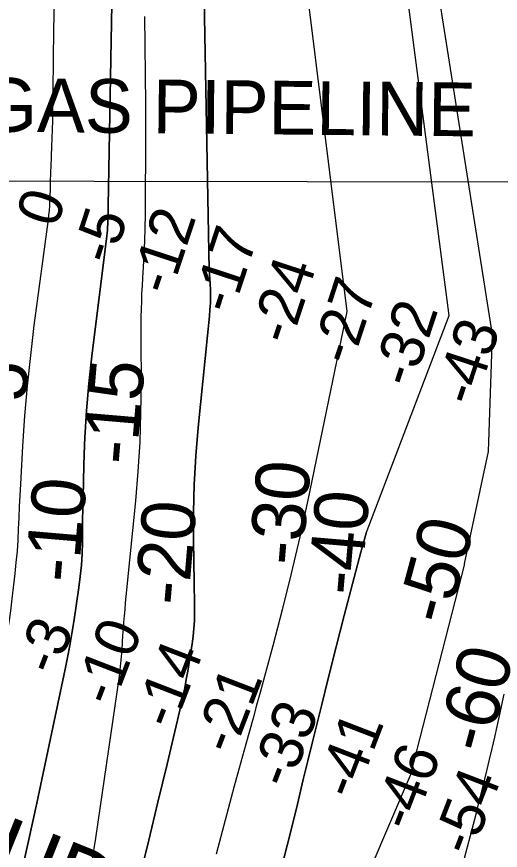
# Model space of a CAD drawing. Extents: x 3271442 to 3309282, y 752266 to 777610.
# Drawn here: x 3293556 to 3294304, y 773518 to 774806 of the extents above; entities that cross this region are included whole.
import ezdxf

# ---------------------------------------------------------------- set-up
doc = ezdxf.new("R2010")
doc.units = 0
for name, color, linetype in [('V-CHAN-NAID', 7, 'Continuous'), ('V-RIVR-RANG', 7, 'Continuous'), ('V-TOPO-DPTH', 7, 'Continuous'), ('V-TOPO-MAJR', 7, 'Continuous'), ('V-TOPO-MAJR-IDEN', 7, 'Continuous'), ('V-TOPO-MINR', 7, 'Continuous'), ('V-TOPO-MINR-IDEN', 7, 'Continuous'), ('V-UTIL-IDEN', 7, 'Continuous'), ('V-UTIL-LINE', 7, 'Continuous')]:
    doc.layers.add(name, color=color, linetype=linetype)

msp = doc.modelspace()

# ---------------------------------------------------------------- linework, layer by layer
at = {"layer": 'V-TOPO-DPTH'}
for p, q in [((3294088.3, 773978.9), (3294096.3, 774008.6)), ((3294088.3, 773978.9), (3294096.3, 774008.6)), ((3294075.3, 773930.2), (3294088.3, 773978.9)), ((3294075.3, 773930.2), (3294088.3, 773978.9)), ((3294062.5, 773881.4), (3294075.3, 773930.2)), ((3294062.5, 773881.4), (3294075.3, 773930.2)), ((3294050, 773832.5), (3294062.5, 773881.4)), ((3294050, 773832.5), (3294062.5, 773881.4)), ((3294037.6, 773783.7), (3294050, 773832.5)), ((3294037.6, 773783.7), (3294050, 773832.5)), ((3294027.7, 773743.9), (3294037.6, 773783.7)), ((3294027.7, 773743.9), (3294037.6, 773783.7)), ((3294020.5, 773714.9), (3294027.7, 773743.9)), ((3294020.5, 773714.9), (3294027.7, 773743.9)), ((3294013.3, 773685.8), (3294020.5, 773714.9)), ((3294013.3, 773685.8), (3294020.5, 773714.9)), ((3294006.2, 773656.7), (3294013.3, 773685.8)), ((3294006.2, 773656.7), (3294013.3, 773685.8)), ((3293999.1, 773627.5), (3294006.2, 773656.7)), ((3293999.1, 773627.5), (3294006.2, 773656.7)), ((3293990, 773589.8), (3293999.1, 773627.5)), ((3293990, 773589.8), (3293999.1, 773627.5)), ((3293978.2, 773541.8), (3293990, 773589.8)), ((3293978.2, 773541.8), (3293990, 773589.8)), ((3293965.9, 773494), (3293978.2, 773541.8)), ((3293965.9, 773494), (3293978.2, 773541.8))]:
    msp.add_line(p, q, dxfattribs=at)
for points in [[(3293831, 774091.7), (3293833.2, 774128), (3293836.8, 774171.6), (3293851.1, 774313.7), (3293852.1, 774323.8), (3293853.1, 774333.8), (3293854, 774343.8), (3293854.9, 774353.8), (3293855.5, 774363.9), (3293855.9, 774373.9), (3293855.7, 774383.9), (3293855.3, 774394), (3293854.8, 774401.4), (3293853.6, 774415.1), (3293836.2, 775364.8), (3293764.8, 775832.7)], [(3293831, 774091.7), (3293833.2, 774128), (3293836.8, 774171.6), (3293851.1, 774313.7), (3293852.1, 774323.8), (3293853.1, 774333.8), (3293854, 774343.8), (3293854.9, 774353.8), (3293855.5, 774363.9), (3293855.9, 774373.9), (3293855.7, 774383.9), (3293855.3, 774394), (3293854.8, 774401.4), (3293853.6, 774415.1), (3293836.2, 775364.8), (3293764.8, 775832.7)], [(3293918, 775832.8), (3293918.1, 775828.9), (3293919.4, 775792.6), (3293920.6, 775756.4), (3293921.8, 775720.1), (3293923.1, 775683.8), (3293924.6, 775647.6), (3293926.5, 775611.4), (3293928.6, 775575.2), (3293939.4, 775402.6), (3293940.1, 775391.3), (3293940.8, 775380), (3293941.6, 775368.7), (3293942.4, 775357.4), (3293943.1, 775346.4), (3293943.5, 775340.6), (3293943.8, 775334.7), (3294066.6, 774351), (3294005.9, 774059.3), (3294001.4, 774038.3)], [(3294066.9, 775832.8), (3293918, 775832.8), (3293918.1, 775828.9), (3293919.4, 775792.6), (3293920.6, 775756.4), (3293921.8, 775720.1), (3293923.1, 775683.8), (3293924.6, 775647.6), (3293926.5, 775611.4), (3293928.6, 775575.2), (3293939.4, 775402.6), (3293940.1, 775391.3), (3293940.8, 775380), (3293941.6, 775368.7), (3293942.4, 775357.4), (3293943.1, 775346.4), (3293943.5, 775340.6), (3293943.8, 775334.7), (3294066.6, 774351), (3294005.9, 774059.3), (3294001.4, 774038.3)], [(3294096.3, 774008.6), (3294224.7, 774344.9), (3294096.7, 775323.3), (3294066.9, 775832.8)], [(3294096.3, 774008.6), (3294224.7, 774344.9), (3294096.7, 775323.3), (3294066.9, 775832.8)], [(3293709.8, 775194.6), (3293696.9, 774485.8), (3293696.7, 774481.3), (3293696.4, 774476.7), (3293695.9, 774472.1), (3293695.4, 774467.6), (3293672.3, 774281.8), (3293667.7, 774239.8), (3293664, 774197.7), (3293661.5, 774155.5), (3293661.1, 774145)], [(3293661.1, 774145), (3293661.5, 774155.5), (3293664, 774197.7), (3293667.7, 774239.8), (3293672.3, 774281.8), (3293695.4, 774467.6), (3293695.9, 774472.1), (3293696.4, 774476.7), (3293696.7, 774481.3), (3293696.9, 774485.8), (3293709.8, 775194.6)], [(3293661.1, 774145), (3293659.8, 774113.3), (3293658.6, 774063.6), (3293658.3, 774046.2), (3293658, 774028.7), (3293657.7, 774011.2), (3293657.6, 773993.8), (3293657.1, 773976.3), (3293656.1, 773958.9), (3293654.4, 773941.6), (3293652.2, 773924.3), (3293644.4, 773871.6), (3293641.5, 773853.1), (3293638.3, 773834.7), (3293634.8, 773816.4), (3293631.1, 773798.1), (3293587, 773591.1), (3293573.8, 773530.5), (3293560.2, 773470)], [(3293560.2, 773470), (3293573.8, 773530.5), (3293587, 773591.1), (3293631.1, 773798.1), (3293634.8, 773816.4), (3293638.3, 773834.7), (3293641.5, 773853.1), (3293644.4, 773871.6), (3293652.2, 773924.3), (3293654.4, 773941.6), (3293656.1, 773958.9), (3293657.1, 773976.3), (3293657.6, 773993.8), (3293657.7, 774011.2), (3293658, 774028.7), (3293658.3, 774046.2), (3293658.6, 774063.6), (3293659.8, 774113.3), (3293661.1, 774145)], [(3293745.9, 773475.5), (3293760.3, 773534.2), (3293774.5, 773592.9), (3293788.5, 773651.6), (3293810.2, 773743.6), (3293813, 773756.4), (3293815.8, 773769.3), (3293818.2, 773782.2), (3293820.4, 773795.2), (3293827.3, 773837.4), (3293828.9, 773849.3), (3293830.1, 773861.2), (3293830.7, 773873.1), (3293830.9, 773885.1), (3293830.8, 773897.1), (3293830.7, 773909.1), (3293830.5, 773921.1), (3293830.3, 773933.1), (3293829.4, 773996.7), (3293829.5, 774040.5), (3293830.6, 774084.3), (3293831, 774091.7)], [(3293745.9, 773475.5), (3293760.3, 773534.2), (3293774.5, 773592.9), (3293788.5, 773651.6), (3293810.2, 773743.6), (3293813, 773756.4), (3293815.8, 773769.3), (3293818.2, 773782.2), (3293820.4, 773795.2), (3293827.3, 773837.4), (3293828.9, 773849.3), (3293830.1, 773861.2), (3293830.7, 773873.1), (3293830.9, 773885.1), (3293830.8, 773897.1), (3293830.7, 773909.1), (3293830.5, 773921.1), (3293830.3, 773933.1), (3293829.4, 773996.7), (3293829.5, 774040.5), (3293830.6, 774084.3), (3293831, 774091.7)], [(3294001.4, 774038.3), (3294001.4, 774038.3), (3293993.6, 774002.7), (3293980.6, 773946.3), (3293966.6, 773890.1), (3293951.9, 773834.2), (3293932.3, 773762.3), (3293926.9, 773742.4), (3293921.4, 773722.4), (3293915.9, 773702.5), (3293910.4, 773682.6), (3293892.3, 773617.6), (3293878.1, 773565.1), (3293864.6, 773512.5)], [(3294001.4, 774038.3), (3294001.4, 774038.3), (3293993.6, 774002.7), (3293980.6, 773946.3), (3293966.6, 773890.1), (3293951.9, 773834.2), (3293932.3, 773762.3), (3293926.9, 773742.4), (3293921.4, 773722.4), (3293915.9, 773702.5), (3293910.4, 773682.6), (3293892.3, 773617.6), (3293878.1, 773565.1), (3293864.6, 773512.5)]]:
    msp.add_lwpolyline(points, dxfattribs=at)
at = {"layer": 'V-TOPO-MAJR'}
for p, q in [((3294248.5, 773960.9), (3294164.5, 773633.8)), ((3294164.5, 773633.8), (3293922.7, 773071.8))]:
    msp.add_line(p, q, dxfattribs=at)
msp.add_lwpolyline([(3294248.5, 773960.9), (3294285.2, 774134.8), (3294291.5, 774314.9), (3294134.2, 775311.3), (3294105.6, 775832.8)], dxfattribs=at)
at = {"layer": 'V-TOPO-MINR'}
for p, q in [((3294096.3, 774008.6), (3294088.3, 773978.9)), ((3294088.3, 773978.9), (3294075.3, 773930.2)), ((3294075.3, 773930.2), (3294062.5, 773881.4)), ((3294062.5, 773881.4), (3294050, 773832.5)), ((3294050, 773832.5), (3294037.6, 773783.7)), ((3294037.6, 773783.7), (3294027.7, 773743.9)), ((3294309, 773759.8), (3294301.7, 773726)), ((3294027.7, 773743.9), (3294020.5, 773714.9)), ((3294301.7, 773726), (3294294.5, 773693.2)), ((3294020.5, 773714.9), (3294013.3, 773685.8)), ((3294013.3, 773685.8), (3294006.2, 773656.7)), ((3294294.5, 773693.2), (3294290.6, 773675.8)), ((3294290.6, 773675.8), (3294286.6, 773658.5)), ((3294006.2, 773656.7), (3293999.1, 773627.5)), ((3294286.6, 773658.5), (3294282.5, 773641.2)), ((3294282.5, 773641.2), (3294278.2, 773624)), ((3293999.1, 773627.5), (3293990, 773589.8)), ((3294278.2, 773624), (3294273, 773603.1)), ((3294271.3, 773596.3), (3294269.6, 773589.5)), ((3294273, 773603.1), (3294271.3, 773596.3)), ((3293990, 773589.8), (3293978.2, 773541.8)), ((3294267.8, 773582.7), (3294266.1, 773575.9)), ((3294269.6, 773589.5), (3294267.8, 773582.7)), ((3294266.1, 773575.9), (3294211.2, 773367.9)), ((3293978.2, 773541.8), (3293965.9, 773494))]:
    msp.add_line(p, q, dxfattribs=at)
for points in [[(3293764.8, 775832.7), (3293836.2, 775364.8), (3293853.6, 774415.1), (3293854.8, 774401.4), (3293855.3, 774394), (3293855.7, 774383.9), (3293855.9, 774373.9), (3293855.5, 774363.9), (3293854.9, 774353.8), (3293854, 774343.8), (3293853.1, 774333.8), (3293852.1, 774323.8), (3293851.1, 774313.7), (3293836.8, 774171.6), (3293833.2, 774128), (3293831, 774091.7)], [(3293918, 775832.8), (3293918.1, 775828.9), (3293919.4, 775792.6), (3293920.6, 775756.4), (3293921.8, 775720.1), (3293923.1, 775683.8), (3293924.6, 775647.6), (3293926.5, 775611.4), (3293928.6, 775575.2), (3293939.4, 775402.6), (3293940.1, 775391.3), (3293940.8, 775380), (3293941.6, 775368.7), (3293942.4, 775357.4), (3293943.1, 775346.4), (3293943.5, 775340.6), (3293943.8, 775334.7), (3294066.6, 774351), (3294005.9, 774059.3), (3294001.4, 774038.3)], [(3294096.3, 774008.6), (3294224.7, 774344.9), (3294096.7, 775323.3), (3294066.9, 775832.8)], [(3293709.8, 775194.6), (3293696.9, 774485.8), (3293696.7, 774481.3), (3293696.4, 774476.7), (3293695.9, 774472.1), (3293695.4, 774467.6), (3293672.3, 774281.8), (3293667.7, 774239.8), (3293664, 774197.7), (3293661.5, 774155.5), (3293661.1, 774145)], [(3293614.9, 774870.4), (3293613.2, 774786.4), (3293611.2, 774645.5), (3293611, 774632), (3293610.6, 774618.6), (3293610.1, 774605.1), (3293609.6, 774591.7), (3293608.7, 774573.3), (3293608.5, 774569), (3293608.3, 774564.8), (3293608.2, 774560.5), (3293608.1, 774556.2), (3293608, 774551.9), (3293607.9, 774547.7), (3293607.8, 774543.4), (3293607.7, 774539.1), (3293607, 774521.2), (3293606.7, 774514.1), (3293606.2, 774507), (3293605.5, 774500), (3293604.7, 774492.9), (3293582.8, 774329.1), (3293577.2, 774282.7), (3293572.2, 774236.2), (3293568.4, 774189.6), (3293567.3, 774174.3)], [(3293753.5, 774807), (3293754.3, 774761.9), (3293754.9, 774716.8), (3293755.1, 774671.8), (3293755.1, 774626.7), (3293754.5, 774500.3), (3293754.2, 774480), (3293753.7, 774459.8), (3293752.8, 774439.5), (3293751.6, 774419.3), (3293750.5, 774402.7), (3293749.8, 774390.7), (3293749.2, 774378.7), (3293748.8, 774366.7), (3293748.4, 774354.7), (3293748.2, 774342.7), (3293748, 774330.7), (3293748, 774318.7), (3293748, 774306.7), (3293748.3, 774239.8), (3293747.7, 774194.4), (3293746.3, 774149.1), (3293744.4, 774118.9)], [(3293567.3, 774174.3), (3293565.2, 774142.9), (3293561.9, 774084), (3293561, 774066.8), (3293560.1, 774049.5), (3293559.3, 774032.2), (3293558.6, 774015), (3293557.7, 773997.7), (3293556.6, 773980.5), (3293555, 773963.3), (3293553.3, 773946.1), (3293548.8, 773906.7), (3293546.4, 773888.5), (3293543.7, 773870.5), (3293540.3, 773852.5), (3293536.5, 773834.6), (3293475.6, 773567.9), (3293463.9, 773517.8)], [(3293661.1, 774145), (3293659.8, 774113.3), (3293658.6, 774063.6), (3293658.3, 774046.2), (3293658, 774028.7), (3293657.7, 774011.2), (3293657.6, 773993.8), (3293657.1, 773976.3), (3293656.1, 773958.9), (3293654.4, 773941.6), (3293652.2, 773924.3), (3293644.4, 773871.6), (3293641.5, 773853.1), (3293638.3, 773834.7), (3293634.8, 773816.4), (3293631.1, 773798.1), (3293587, 773591.1), (3293573.8, 773530.5), (3293560.2, 773470)], [(3293744.4, 774118.9), (3293743.4, 774103.8), (3293739.6, 774058.5), (3293725.9, 773920.6), (3293725, 773910.6), (3293724, 773900.6), (3293723.1, 773890.6), (3293722.2, 773880.6), (3293721.4, 773870.5), (3293720.6, 773860.5), (3293719.9, 773850.5), (3293719.2, 773840.4), (3293718.4, 773827.5), (3293717.7, 773817.4), (3293716.8, 773807.3), (3293715.6, 773797.3), (3293714.3, 773787.2), (3293677.9, 773537), (3293672.5, 773502.2)], [(3293831, 774091.7), (3293830.6, 774084.3), (3293829.5, 774040.5), (3293829.4, 773996.7), (3293830.3, 773933.1), (3293830.5, 773921.1), (3293830.7, 773909.1), (3293830.8, 773897.1), (3293830.9, 773885.1), (3293830.7, 773873.1), (3293830.1, 773861.2), (3293828.9, 773849.3), (3293827.3, 773837.4), (3293820.4, 773795.2), (3293818.2, 773782.2), (3293815.8, 773769.3), (3293813, 773756.4), (3293810.2, 773743.6), (3293788.5, 773651.6), (3293774.5, 773592.9), (3293760.3, 773534.2), (3293745.9, 773475.5)], [(3294001.4, 774038.3), (3294001.4, 774038.3), (3293993.6, 774002.7), (3293980.6, 773946.3), (3293966.6, 773890.1), (3293951.9, 773834.2), (3293932.3, 773762.3), (3293926.9, 773742.4), (3293921.4, 773722.4), (3293915.9, 773702.5), (3293910.4, 773682.6), (3293892.3, 773617.6), (3293878.1, 773565.1), (3293864.6, 773512.5)]]:
    msp.add_lwpolyline(points, dxfattribs=at)
at = {"layer": 'V-UTIL-LINE'}
msp.add_lwpolyline([(3289724.7, 774558.5), (3294992.7, 774550.2)], dxfattribs=at)

# ---------------------------------------------------------------- texts
at = {"layer": 'V-CHAN-NAID'}
msp.add_text('AMOCO PIPELINE PORT HUDSON (253.6) (3)', height=100, rotation=338.1025, dxfattribs=at).set_placement((3291941.9, 774107.9))
at = {"layer": 'V-RIVR-RANG'}
for s, rotation, p in [('0', 71.799, (3293617.4, 774478.3)), ('-5', 71.799, (3293703.8, 774420.9)), ('-12', 71.799, (3293793.6, 774373.8)), ('-17', 71.799, (3293889.3, 774344.7)), ('-24', 71.799, (3293979, 774297.3)), ('-27', 71.799, (3294073.8, 774265.4)), ('-32', 71.799, (3294167.6, 774230.8)), ('-43', 71.799, (3294263.5, 774202.2)), ('-3', 68.9247, (3293616.2, 773786.3)), ('-10', 68.9247, (3293704.7, 773738.1)), ('-14', 68.9247, (3293798.3, 773702.8)), ('-21', 68.9247, (3293890.4, 773663.7)), ('-33', 68.9247, (3293977.3, 773611)), ('-41', 68.9247, (3294078, 773594.2)), ('-46', 68.9247, (3294166.2, 773545)), ('-54', 68.9247, (3294258.7, 773507))]:
    msp.add_text(s, height=67, rotation=rotation, dxfattribs=at).set_placement(p)
at = {"layer": 'V-TOPO-MAJR-IDEN'}
for s, p in [('-50', (3294222.3, 773863.8)), ('-60', (3294283.5, 773665.1))]:
    msp.add_text(s, height=83, rotation=74.8867, dxfattribs=at).set_placement(p)
at = {"layer": 'V-TOPO-MINR-IDEN'}
for s, p in [('-5', (3293566.9, 774173.3)), ('-15', (3293740.8, 774112.7)), ('-30', (3293997.3, 773957)), ('-10', (3293650.9, 773930.5)), ('-40', (3294088, 773910.9)), ('-20', (3293820.8, 773895.2))]:
    msp.add_text(s, height=83, rotation=85.1518, dxfattribs=at).set_placement(p)
at = {"layer": 'V-UTIL-IDEN'}
msp.add_text('GAS PIPELINE', height=83, rotation=359.4374, dxfattribs=at).set_placement((3293500.9, 774629))

doc.saveas('drawing.dxf')
